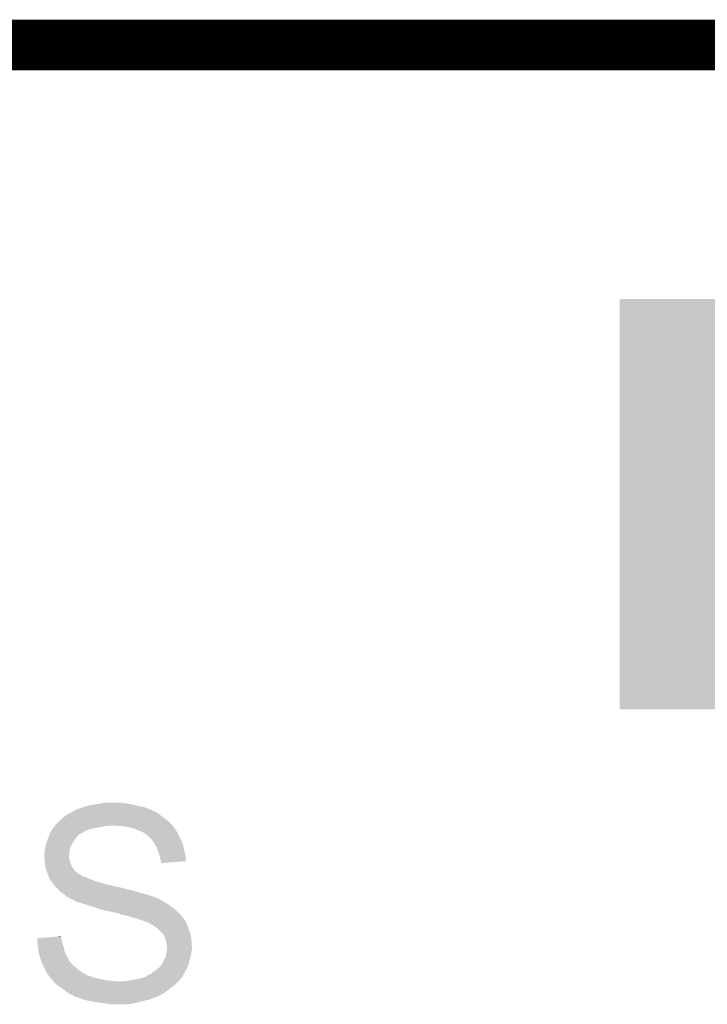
# Model space of a CAD drawing. Extents: x -9 to 122, y -9 to 65.
# Tile 298 of 308: x 102.73 to 106.17, y 59.7 to 64.63. Entities that reach past the tile are written whole.
import ezdxf

# ---------------------------------------------------------------- set-up
doc = ezdxf.new("R2010")
doc.units = 0
doc.layers.get('0').update_dxf_attribs({"linetype": 'CONTINUOUS'})
for name, color, linetype in [('CLICKER_4_FOR_R7FA4M2A_V100_GKO', 14, 'CONTINUOUS'), ('CLICKER_4_FOR_R7FA4M2A_V100_GTO', 12, 'CONTINUOUS'), ('CLICKER_4_FOR_R7FA4M2A_V100_GTS', 13, 'CONTINUOUS')]:
    doc.layers.add(name, color=color, linetype=linetype)

# ---------------------------------------------------------------- blocks, each defined once
blk = doc.blocks.new('RECTANGLE_203')
blk.add_solid([(0.44577, 1.02616), (0.44577, -1.02616), (-0.44577, 1.02616), (-0.44577, -1.02616)])

msp = doc.modelspace()

# ---------------------------------------------------------------- linework, layer by layer
at = {"layer": 'CLICKER_4_FOR_R7FA4M2A_V100_GKO', "const_width": 0.254}
msp.add_lwpolyline([(-4.83108, 64.50076), (117.96014, 64.50076)], dxfattribs=at)
at = {"layer": 'CLICKER_4_FOR_R7FA4M2A_V100_GTO'}
for points in [[(103.015208, 60.67552), (103.019866, 60.67806), (103.390704, 60.67552), (103.384608, 60.67806)], [(103.019866, 60.67806), (103.024944, 60.678062), (103.384608, 60.67806), (103.384602, 60.678062)], [(103.024944, 60.678062), (103.035102, 60.68314), (103.384602, 60.678062), (103.372412, 60.68314)], [(103.035102, 60.68314), (103.04272, 60.685678), (103.372412, 60.68314), (103.36632, 60.685678)], [(103.04272, 60.685678), (103.052866, 60.688218), (103.36632, 60.685678), (103.360222, 60.688218)], [(103.052866, 60.688218), (103.052882, 60.688222), (103.360222, 60.688218), (103.360204, 60.688222)], [(103.052882, 60.688222), (103.073202, 60.69584), (103.360204, 60.688222), (103.32466, 60.69584)], [(103.073202, 60.69584), (103.0986, 60.70092), (103.32466, 60.69584), (103.30434, 60.70092)], [(103.0986, 60.70092), (103.11511, 60.70346), (103.30434, 60.70092), (103.29418, 60.70346)], [(103.11511, 60.70346), (103.13162, 60.706), (103.29418, 60.70346), (103.27894, 60.706)], [(103.13162, 60.706), (103.14686, 60.70854), (103.27894, 60.706), (103.2637, 60.70854)], [(103.14686, 60.70854), (103.162102, 60.71108), (103.2637, 60.70854), (103.2383, 60.71108)], [(102.930958, 60.617098), (102.946202, 60.63234), (103.4796, 60.617098), (103.460006, 60.63234)], [(102.946202, 60.63234), (102.949588, 60.63488), (103.460006, 60.63234), (103.45674, 60.63488)], [(102.949588, 60.63488), (102.966522, 60.647582), (103.45674, 60.63488), (103.439804, 60.647582)], [(102.966522, 60.647582), (102.970752, 60.65012), (103.439804, 60.647582), (103.43642, 60.65012)], [(102.970752, 60.65012), (102.991916, 60.662818), (103.43642, 60.65012), (103.41864, 60.662818)], [(102.991916, 60.662818), (102.99192, 60.66282), (103.41864, 60.662818), (103.418638, 60.66282)], [(102.99192, 60.66282), (103.015204, 60.675518), (103.418638, 60.66282), (103.393244, 60.675518)], [(103.015204, 60.675518), (103.015208, 60.67552), (103.393244, 60.675518), (103.390704, 60.67552)], [(102.89088, 60.566298), (102.897934, 60.578998), (103.05542, 60.566298), (103.083358, 60.578998)], [(102.897934, 60.578998), (102.89794, 60.579006), (103.083358, 60.578998), (103.0834, 60.579006)], [(102.89794, 60.579006), (102.897962, 60.58154), (103.0834, 60.579006), (103.097336, 60.58154)], [(102.897962, 60.58154), (102.900484, 60.581548), (103.097336, 60.58154), (103.09738, 60.581548)], [(102.900484, 60.581548), (102.90556, 60.58916), (103.09738, 60.581548), (103.13924, 60.58916)], [(102.90556, 60.58916), (102.909624, 60.59424), (103.13924, 60.58916), (103.164638, 60.59424)], [(102.909624, 60.59424), (102.911656, 60.59678), (103.174798, 60.59424), (103.184958, 60.59678)], [(102.911656, 60.59678), (102.91572, 60.60186), (103.49992, 60.59678), (103.49484, 60.60186)], [(102.91572, 60.60186), (102.930958, 60.617098), (103.49484, 60.60186), (103.4796, 60.617098)], [(103.24338, 60.59424), (103.205282, 60.59678), (103.501698, 60.59424), (103.49992, 60.59678)], [(103.278938, 60.58916), (103.24338, 60.59424), (103.505254, 60.58916), (103.501698, 60.59424)], [(103.30688, 60.581542), (103.278938, 60.58916), (103.510586, 60.581542), (103.505254, 60.58916)], [(103.33228, 60.57138), (103.30688, 60.581542), (103.517698, 60.57138), (103.510586, 60.581542)], [(102.87254, 60.523118), (102.87508, 60.53074), (103.007158, 60.523118), (103.013254, 60.53074)], [(102.87508, 60.53074), (102.87711, 60.53582), (103.013254, 60.53074), (103.01732, 60.53582)], [(102.87711, 60.53582), (102.881174, 60.545978), (103.01732, 60.53582), (103.02494, 60.545978)], [(102.881174, 60.545978), (102.88422, 60.553596), (103.02494, 60.545978), (103.03256, 60.553596)], [(102.88422, 60.553596), (102.88524, 60.556142), (103.03256, 60.553596), (103.038918, 60.556142)], [(102.88524, 60.556142), (102.886648, 60.55868), (103.038918, 60.556142), (103.04526, 60.55868)], [(102.886648, 60.55868), (102.89088, 60.566298), (103.04526, 60.55868), (103.05542, 60.566298)], [(103.33229, 60.571376), (103.33228, 60.57138), (103.5177, 60.571376), (103.517698, 60.57138)], [(103.33822, 60.568834), (103.33229, 60.571376), (103.517706, 60.568834), (103.5177, 60.571376)], [(103.350058, 60.56376), (103.33822, 60.568834), (103.522778, 60.56376), (103.517706, 60.568834)], [(103.3543, 60.561216), (103.350058, 60.56376), (103.52532, 60.561216), (103.522778, 60.56376)], [(103.362758, 60.556142), (103.3543, 60.561216), (103.527012, 60.556142), (103.52532, 60.561216)], [(103.370374, 60.548526), (103.362758, 60.556142), (103.529552, 60.548526), (103.527012, 60.556142)], [(103.372914, 60.54852), (103.370374, 60.548526), (103.529554, 60.54852), (103.529552, 60.548526)], [(103.375458, 60.545978), (103.372914, 60.54852), (103.5304, 60.545978), (103.529554, 60.54852)], [(103.393238, 60.5282), (103.375458, 60.545978), (103.54056, 60.5282), (103.5304, 60.545978)], [(102.860564, 60.472318), (102.86238, 60.485018), (102.9843, 60.472318), (102.987472, 60.485018)], [(102.86238, 60.485018), (102.864072, 60.492638), (102.987472, 60.485018), (102.989378, 60.492638)], [(102.864072, 60.492638), (102.86746, 60.507878), (102.989378, 60.492638), (102.999538, 60.507878)], [(102.86746, 60.507878), (102.867462, 60.50788), (102.999538, 60.507878), (102.999538, 60.50788)], [(102.867462, 60.50788), (102.87254, 60.523118), (102.999538, 60.50788), (103.007158, 60.523118)], [(103.39324, 60.528198), (103.393238, 60.5282), (103.54056, 60.528198), (103.54056, 60.5282)], [(103.40848, 60.507882), (103.39324, 60.528198), (103.54959, 60.507882), (103.54056, 60.528198)], [(103.409894, 60.505338), (103.40848, 60.507882), (103.55072, 60.505338), (103.54959, 60.507882)], [(103.42118, 60.485022), (103.409894, 60.505338), (103.554784, 60.485022), (103.55072, 60.505338)], [(103.422874, 60.47994), (103.42118, 60.485022), (103.5558, 60.47994), (103.554784, 60.485022)], [(103.4288, 60.46216), (103.422874, 60.47994), (103.56065, 60.46216), (103.5558, 60.47994)], [(102.8573, 60.454542), (102.85984, 60.46724), (102.982324, 60.454542), (102.983734, 60.46724)], [(102.8573, 60.449458), (102.8573, 60.454542), (102.98176, 60.449458), (102.982324, 60.454542)], [(102.8573, 60.441838), (102.8573, 60.449458), (102.981762, 60.441838), (102.98176, 60.449458)], [(102.858318, 60.431676), (102.8573, 60.441838), (102.981762, 60.431676), (102.981762, 60.441838)], [(102.859588, 60.418978), (102.858318, 60.431676), (102.98684, 60.418978), (102.981762, 60.431676)], [(102.85984, 60.46724), (102.860564, 60.472318), (102.983734, 60.46724), (102.9843, 60.472318)], [(103.432612, 60.451998), (103.4288, 60.46216), (103.56342, 60.451998), (103.56065, 60.46216)], [(103.436418, 60.441842), (103.432612, 60.451998), (103.564196, 60.441842), (103.56342, 60.451998)], [(103.43896, 60.4266), (103.436418, 60.441842), (103.565358, 60.4266), (103.564196, 60.441842)], [(102.85984, 60.41644), (102.859588, 60.418978), (102.987348, 60.41644), (102.98684, 60.418978)], [(102.86097, 60.406278), (102.85984, 60.41644), (102.989382, 60.406278), (102.987348, 60.41644)], [(102.86238, 60.393582), (102.86097, 60.406278), (102.99573, 60.393582), (102.989382, 60.406278)], [(102.863016, 60.391042), (102.86238, 60.393582), (102.997, 60.391042), (102.99573, 60.393582)], [(102.866192, 60.37834), (102.863016, 60.391042), (103.00462, 60.37834), (102.997, 60.391042)], [(103.441498, 60.418982), (103.43896, 60.4266), (103.565938, 60.418982), (103.565358, 60.4266)], [(103.4415, 60.418978), (103.441498, 60.418982), (103.565938, 60.418978), (103.565938, 60.418982)], [(103.4415, 60.408844), (103.4415, 60.418978), (103.4415, 60.408844), (103.565938, 60.418978)], [(102.86746, 60.373262), (102.866192, 60.37834), (103.008856, 60.373262), (103.00462, 60.37834)], [(102.871816, 60.3631), (102.86746, 60.373262), (103.017328, 60.3631), (103.008856, 60.373262)], [(102.871816, 60.363096), (102.871816, 60.3631), (103.019866, 60.363096), (103.017328, 60.3631)], [(102.873992, 60.358018), (102.871816, 60.363096), (103.027482, 60.358018), (103.019866, 60.363096)], [(102.87508, 60.355478), (102.873992, 60.358018), (103.030024, 60.355478), (103.027482, 60.358018)], [(102.875928, 60.352938), (102.87508, 60.355478), (103.032564, 60.352938), (103.030024, 60.355478)], [(102.876774, 60.350398), (102.875928, 60.352938), (103.037642, 60.350398), (103.032564, 60.352938)], [(102.878468, 60.34532), (102.876774, 60.350398), (103.045262, 60.34532), (103.037642, 60.350398)], [(102.88016, 60.340242), (102.878468, 60.34532), (103.055418, 60.340242), (103.045262, 60.34532)], [(102.880162, 60.34024), (102.88016, 60.340242), (103.055422, 60.34024), (103.055418, 60.340242)], [(102.881432, 60.337698), (102.880162, 60.34024), (103.068122, 60.337698), (103.055422, 60.34024)], [(102.88524, 60.330082), (102.881432, 60.337698), (103.083358, 60.330082), (103.068122, 60.337698)], [(102.885242, 60.33008), (102.88524, 60.330082), (103.083362, 60.33008), (103.083358, 60.330082)], [(102.888628, 60.325), (102.885242, 60.33008), (103.098598, 60.325), (103.083362, 60.33008)], [(102.890316, 60.322466), (102.888628, 60.325), (103.104512, 60.322466), (103.098598, 60.325)], [(102.89032, 60.319924), (102.890316, 60.322466), (103.110446, 60.319924), (103.104512, 60.322466)], [(102.892228, 60.31738), (102.89032, 60.319924), (103.116382, 60.31738), (103.110446, 60.319924)], [(102.896038, 60.3123), (102.892228, 60.31738), (103.136698, 60.3123), (103.116382, 60.31738)], [(102.901752, 60.30468), (102.896038, 60.3123), (103.159562, 60.30468), (103.136698, 60.3123)], [(102.90556, 60.299602), (102.901752, 60.30468), (103.184952, 60.299602), (103.159562, 60.30468)], [(102.905562, 60.2996), (102.90556, 60.299602), (103.18496, 60.2996), (103.184952, 60.299602)], [(102.913182, 60.29198), (102.905562, 60.2996), (103.212902, 60.29198), (103.18496, 60.2996)], [(102.913184, 60.291978), (102.913182, 60.29198), (103.220522, 60.291978), (103.212902, 60.29198)], [(102.91572, 60.289442), (102.913184, 60.291978), (103.22814, 60.289442), (103.220522, 60.291978)], [(102.918262, 60.2869), (102.91572, 60.289442), (103.2383, 60.2869), (103.22814, 60.289442)], [(102.920804, 60.284358), (102.918262, 60.2869), (103.251, 60.284358), (103.2383, 60.2869)], [(102.925882, 60.27928), (102.920804, 60.284358), (103.26624, 60.27928), (103.251, 60.284358)], [(102.928422, 60.27674), (102.925882, 60.27928), (103.281482, 60.27674), (103.26624, 60.27928)], [(102.938578, 60.266582), (102.928422, 60.27674), (103.317036, 60.266582), (103.281482, 60.27674)], [(102.95636, 60.25388), (102.938578, 60.266582), (103.361492, 60.25388), (103.317036, 60.266582)], [(102.963984, 60.24626), (102.95636, 60.25388), (103.38816, 60.24626), (103.361492, 60.25388)], [(102.96906, 60.241184), (102.963984, 60.24626), (103.403388, 60.241184), (103.38816, 60.24626)], [(102.96907, 60.24118), (102.96906, 60.241184), (103.4034, 60.24118), (103.403388, 60.241184)], [(102.98176, 60.2361), (102.96907, 60.24118), (103.416096, 60.2361), (103.4034, 60.24118)], [(102.98854, 60.231016), (102.98176, 60.2361), (103.4288, 60.231016), (103.416096, 60.2361)], [(102.991914, 60.228484), (102.98854, 60.231016), (103.431338, 60.228484), (103.4288, 60.231016)], [(102.994456, 60.22848), (102.991914, 60.228484), (103.431342, 60.22848), (103.431338, 60.228484)], [(102.994462, 60.228478), (102.994456, 60.22848), (103.431344, 60.228478), (103.431342, 60.22848)], [(103.00462, 60.2234), (102.994462, 60.228478), (103.4415, 60.2234), (103.431344, 60.228478)], [(103.017318, 60.21578), (103.00462, 60.2234), (103.456738, 60.21578), (103.4415, 60.2234)], [(103.04526, 60.20816), (103.017318, 60.21578), (103.46893, 60.20816), (103.456738, 60.21578)], [(103.06177, 60.20308), (103.04526, 60.20816), (103.477058, 60.20308), (103.46893, 60.20816)], [(103.07828, 60.198), (103.06177, 60.20308), (103.483832, 60.198), (103.477058, 60.20308)], [(103.10876, 60.18784), (103.07828, 60.198), (103.497378, 60.18784), (103.483832, 60.198)], [(103.1367, 60.177682), (103.10876, 60.18784), (103.510922, 60.177682), (103.497378, 60.18784)], [(103.162098, 60.1726), (103.1367, 60.177682), (103.517698, 60.1726), (103.510922, 60.177682)], [(103.162106, 60.172598), (103.162098, 60.1726), (103.5177, 60.172598), (103.517698, 60.1726)], [(103.169718, 60.170062), (103.162106, 60.172598), (103.520238, 60.170062), (103.5177, 60.172598)], [(103.177336, 60.17006), (103.169718, 60.170062), (103.52024, 60.17006), (103.520238, 60.170062)], [(103.182418, 60.167522), (103.177336, 60.17006), (103.522778, 60.167522), (103.52024, 60.17006)], [(103.20782, 60.16244), (103.182418, 60.167522), (103.52786, 60.16244), (103.522778, 60.167522)], [(103.230678, 60.15736), (103.20782, 60.16244), (103.53294, 60.15736), (103.52786, 60.16244)], [(103.242536, 60.15228), (103.230678, 60.15736), (103.53802, 60.15228), (103.53294, 60.15736)], [(103.248458, 60.149742), (103.242536, 60.15228), (103.540242, 60.149742), (103.53802, 60.15228)], [(103.266238, 60.1472), (103.248458, 60.149742), (103.542464, 60.1472), (103.540242, 60.149742)], [(103.28402, 60.142122), (103.266238, 60.1472), (103.546906, 60.142122), (103.542464, 60.1472)], [(103.296718, 60.137042), (103.28402, 60.142122), (103.55135, 60.137042), (103.546906, 60.142122)], [(103.30942, 60.1345), (103.296718, 60.137042), (103.553574, 60.1345), (103.55135, 60.137042)], [(103.319578, 60.131962), (103.30942, 60.1345), (103.555794, 60.131962), (103.553574, 60.1345)], [(103.319594, 60.131954), (103.319578, 60.131962), (103.5558, 60.131954), (103.555794, 60.131962)], [(103.329736, 60.126882), (103.319594, 60.131954), (103.555808, 60.126882), (103.5558, 60.131954)], [(103.337356, 60.12688), (103.329736, 60.126882), (103.555808, 60.12688), (103.555808, 60.126882)], [(103.337366, 60.126876), (103.337356, 60.12688), (103.555808, 60.126876), (103.555808, 60.12688)], [(103.347516, 60.121802), (103.337366, 60.126876), (103.563412, 60.121802), (103.555808, 60.126876)], [(103.355118, 60.1218), (103.347516, 60.121802), (103.563414, 60.1218), (103.563412, 60.121802)], [(103.35512, 60.121794), (103.355118, 60.1218), (103.563422, 60.121794), (103.563414, 60.1218)], [(103.35514, 60.119276), (103.35512, 60.121794), (103.56443, 60.119276), (103.563422, 60.121794)], [(103.377998, 60.11164), (103.35514, 60.119276), (103.567484, 60.11164), (103.56443, 60.119276)], [(103.382444, 60.1091), (103.377998, 60.11164), (103.5685, 60.1091), (103.567484, 60.11164)], [(103.395782, 60.101478), (103.382444, 60.1091), (103.571768, 60.101478), (103.5685, 60.1091)], [(103.411018, 60.09132), (103.395782, 60.101478), (103.57612, 60.09132), (103.571768, 60.101478)], [(103.41102, 60.091318), (103.411018, 60.09132), (103.576122, 60.091318), (103.57612, 60.09132)], [(103.423716, 60.083702), (103.41102, 60.091318), (103.578978, 60.083702), (103.576122, 60.091318)], [(102.851802, 60.035436), (102.911504, 60.040516), (102.94366, 60.035436), (102.941122, 60.040516)], [(102.911504, 60.040516), (102.94112, 60.043036), (102.941122, 60.040516), (102.94112, 60.043036)], [(103.431338, 60.073542), (103.423716, 60.083702), (103.582788, 60.073542), (103.578978, 60.083702)], [(103.43515, 60.071), (103.431338, 60.073542), (103.58374, 60.071), (103.582788, 60.073542)], [(103.438956, 60.06846), (103.43515, 60.071), (103.584588, 60.06846), (103.58374, 60.071)], [(103.441494, 60.063394), (103.438956, 60.06846), (103.586276, 60.063394), (103.584588, 60.06846)], [(103.444032, 60.06338), (103.441494, 60.063394), (103.58628, 60.06338), (103.586276, 60.063394)], [(103.4542, 60.05068), (103.444032, 60.06338), (103.590514, 60.05068), (103.58628, 60.06338)], [(103.455472, 60.048138), (103.4542, 60.05068), (103.59136, 60.048138), (103.590514, 60.05068)], [(103.461818, 60.035442), (103.455472, 60.048138), (103.592516, 60.035442), (103.59136, 60.048138)], [(102.821742, 60.032878), (102.851802, 60.035436), (102.94366, 60.032878), (102.94366, 60.035436)], [(102.821922, 60.030358), (102.821742, 60.032878), (102.94366, 60.030358), (102.94366, 60.032878)], [(102.82283, 60.01766), (102.821922, 60.030358), (102.9462, 60.01766), (102.94366, 60.030358)], [(102.82428, 59.997338), (102.82283, 60.01766), (102.952008, 59.997338), (102.9462, 60.01766)], [(102.826626, 59.982102), (102.82428, 59.997338), (102.95636, 59.982102), (102.952008, 59.997338)], [(103.46436, 60.022742), (103.461818, 60.035442), (103.59367, 60.022742), (103.592516, 60.035442)], [(103.469438, 60.010044), (103.46436, 60.022742), (103.594824, 60.010044), (103.59367, 60.022742)], [(103.46944, 59.999884), (103.469438, 60.010044), (103.595748, 59.999884), (103.594824, 60.010044)], [(103.471978, 59.992262), (103.46944, 59.999884), (103.59644, 59.992262), (103.595748, 59.999884)], [(103.47198, 59.982102), (103.471978, 59.992262), (103.59644, 59.982102), (103.59644, 59.992262)], [(102.82936, 59.96432), (102.826626, 59.982102), (102.960312, 59.96432), (102.95636, 59.982102)], [(102.830632, 59.959238), (102.82936, 59.96432), (102.96144, 59.959238), (102.960312, 59.96432)], [(102.835076, 59.94146), (102.830632, 59.959238), (102.9716, 59.94146), (102.96144, 59.959238)], [(102.83698, 59.933842), (102.835076, 59.94146), (102.97541, 59.933842), (102.9716, 59.94146)], [(103.464362, 59.936382), (103.46563, 59.943998), (103.588818, 59.936382), (103.591358, 59.943998)], [(103.46563, 59.943998), (103.469016, 59.96432), (103.591358, 59.943998), (103.5939, 59.96432)], [(103.469016, 59.96432), (103.471556, 59.979558), (103.5939, 59.96432), (103.59644, 59.979558)], [(103.471556, 59.979558), (103.47198, 59.982102), (103.59644, 59.979558), (103.59644, 59.982102)], [(102.8416, 59.92114), (102.83698, 59.933842), (102.981762, 59.92114), (102.97541, 59.933842)], [(102.843448, 59.916058), (102.8416, 59.92114), (102.98684, 59.916058), (102.981762, 59.92114)], [(102.84714, 59.905902), (102.843448, 59.916058), (102.994462, 59.905902), (102.98684, 59.916058)], [(102.847142, 59.9059), (102.84714, 59.905902), (102.994462, 59.9059), (102.994462, 59.905902)], [(102.852222, 59.89574), (102.847142, 59.9059), (103.00462, 59.89574), (102.994462, 59.9059)], [(102.8573, 59.885582), (102.852222, 59.89574), (103.016812, 59.885582), (103.00462, 59.89574)], [(103.431342, 59.885582), (103.44192, 59.898278), (103.57231, 59.885582), (103.57866, 59.898278)], [(103.44192, 59.898278), (103.444038, 59.900818), (103.57866, 59.898278), (103.579224, 59.900818)], [(103.444038, 59.900818), (103.44912, 59.905904), (103.579224, 59.900818), (103.580354, 59.905904)], [(103.44912, 59.905904), (103.45166, 59.91352), (103.580354, 59.905904), (103.582046, 59.91352)], [(103.45166, 59.91352), (103.454706, 59.921138), (103.582046, 59.91352), (103.58374, 59.921138)], [(103.454706, 59.921138), (103.456742, 59.926222), (103.58374, 59.921138), (103.585434, 59.926222)], [(103.456742, 59.926222), (103.464362, 59.936382), (103.585434, 59.926222), (103.588818, 59.936382)], [(102.862378, 59.877964), (102.8573, 59.885582), (103.025954, 59.877964), (103.016812, 59.885582)], [(102.86492, 59.870342), (102.862378, 59.877964), (103.0351, 59.870342), (103.025954, 59.877964)], [(102.864922, 59.87034), (102.86492, 59.870342), (103.035102, 59.87034), (103.0351, 59.870342)], [(102.869998, 59.860184), (102.864922, 59.87034), (103.051354, 59.860184), (103.035102, 59.87034)], [(102.872534, 59.857646), (102.869998, 59.860184), (103.055414, 59.857646), (103.051354, 59.860184)], [(102.872536, 59.857642), (102.872534, 59.857646), (103.05542, 59.857642), (103.055414, 59.857646)], [(102.87254, 59.855106), (102.872536, 59.857642), (103.059986, 59.855106), (103.05542, 59.857642)], [(102.880672, 59.84494), (102.87254, 59.855106), (103.078286, 59.84494), (103.059986, 59.855106)], [(102.880674, 59.844938), (102.880672, 59.84494), (103.080824, 59.844938), (103.078286, 59.84494)], [(102.882704, 59.8424), (102.880674, 59.844938), (103.085904, 59.8424), (103.080824, 59.844938)], [(102.882706, 59.842398), (102.882704, 59.8424), (103.090984, 59.842398), (103.085904, 59.8424)], [(102.886768, 59.837318), (102.882706, 59.842398), (103.10368, 59.837318), (103.090984, 59.842398)], [(103.34497, 59.834778), (103.360224, 59.83986), (103.543098, 59.834778), (103.54818, 59.83986)], [(103.360224, 59.83986), (103.362764, 59.839862), (103.54818, 59.83986), (103.548182, 59.839862)], [(103.362764, 59.839862), (103.367824, 59.842394), (103.548182, 59.839862), (103.550714, 59.842394)], [(103.367824, 59.842394), (103.36784, 59.842402), (103.550714, 59.842394), (103.550714, 59.842402)], [(103.36784, 59.842402), (103.371216, 59.844934), (103.550714, 59.842402), (103.55072, 59.844934)], [(103.371216, 59.844934), (103.378, 59.85002), (103.55072, 59.844934), (103.553492, 59.85002)], [(103.378, 59.85002), (103.3907, 59.855102), (103.553492, 59.85002), (103.556264, 59.855102)], [(103.3907, 59.855102), (103.4034, 59.86526), (103.556264, 59.855102), (103.561804, 59.86526)], [(103.4034, 59.86526), (103.41483, 59.87288), (103.561804, 59.86526), (103.56596, 59.87288)], [(103.41483, 59.87288), (103.41864, 59.87542), (103.56596, 59.87288), (103.56723, 59.87542)], [(103.41864, 59.87542), (103.431342, 59.885582), (103.56723, 59.87542), (103.57231, 59.885582)], [(102.89083, 59.83224), (102.886768, 59.837318), (103.121458, 59.83224), (103.10368, 59.837318)], [(102.892862, 59.829698), (102.89083, 59.83224), (103.1329, 59.829698), (103.121458, 59.83224)], [(102.895148, 59.82716), (102.892862, 59.829698), (103.14432, 59.82716), (103.1329, 59.829698)], [(102.89972, 59.82208), (102.895148, 59.82716), (103.16972, 59.82208), (103.14432, 59.82716)], [(102.902006, 59.81954), (102.89972, 59.82208), (103.19766, 59.81954), (103.16972, 59.82208)], [(102.904292, 59.817), (102.902006, 59.81954), (103.230678, 59.817), (103.19766, 59.81954)], [(102.913436, 59.80684), (102.904292, 59.817), (103.5177, 59.80684), (103.52786, 59.817)], [(102.91572, 59.804302), (102.913436, 59.80684), (103.514738, 59.804302), (103.5177, 59.80684)], [(102.933864, 59.7916), (102.91572, 59.804302), (103.499922, 59.7916), (103.514738, 59.804302)], [(102.94112, 59.78652), (102.933864, 59.7916), (103.49339, 59.78652), (103.499922, 59.7916)], [(103.243382, 59.817), (103.256082, 59.81954), (103.52786, 59.817), (103.5304, 59.81954)], [(103.273862, 59.81954), (103.284022, 59.82208), (103.5304, 59.81954), (103.53294, 59.82208)], [(103.284022, 59.82208), (103.294182, 59.82462), (103.53294, 59.82208), (103.53497, 59.82462)], [(103.294182, 59.82462), (103.314498, 59.82716), (103.53497, 59.82462), (103.537002, 59.82716)], [(103.314498, 59.82716), (103.33736, 59.832242), (103.537002, 59.82716), (103.541068, 59.832242)], [(103.33736, 59.832242), (103.34497, 59.834778), (103.541068, 59.832242), (103.543098, 59.834778)], [(102.95745, 59.77382), (102.94112, 59.78652), (103.47706, 59.77382), (103.49339, 59.78652)], [(102.96398, 59.76874), (102.95745, 59.77382), (103.469802, 59.76874), (103.47706, 59.77382)], [(102.981758, 59.756042), (102.96398, 59.76874), (103.451662, 59.756042), (103.469802, 59.76874)], [(102.981764, 59.75604), (102.981758, 59.756042), (103.45166, 59.75604), (103.451662, 59.756042)], [(102.999536, 59.748422), (102.981764, 59.75604), (103.43769, 59.748422), (103.45166, 59.75604)], [(103.00462, 59.743342), (102.999536, 59.748422), (103.428374, 59.743342), (103.43769, 59.748422)], [(103.009696, 59.740802), (103.00462, 59.743342), (103.423716, 59.740802), (103.428374, 59.743342)], [(103.014776, 59.7408), (103.009696, 59.740802), (103.423714, 59.7408), (103.423716, 59.740802)], [(103.014794, 59.740794), (103.014776, 59.7408), (103.421174, 59.740794), (103.423714, 59.7408)], [(103.02189, 59.73826), (103.014794, 59.740794), (103.418634, 59.73826), (103.421174, 59.740794)], [(103.021896, 59.738258), (103.02189, 59.73826), (103.413556, 59.738258), (103.418634, 59.73826)], [(103.029002, 59.73572), (103.021896, 59.738258), (103.408478, 59.73572), (103.413556, 59.738258)], [(103.036116, 59.73318), (103.029002, 59.73572), (103.40086, 59.73318), (103.408478, 59.73572)], [(103.05034, 59.7281), (103.036116, 59.73318), (103.3907, 59.7281), (103.40086, 59.73318)], [(103.050348, 59.728098), (103.05034, 59.7281), (103.390698, 59.728098), (103.3907, 59.7281)], [(103.06812, 59.72302), (103.050348, 59.728098), (103.36784, 59.72302), (103.390698, 59.728098)], [(103.085898, 59.71794), (103.06812, 59.72302), (103.349212, 59.71794), (103.36784, 59.72302)], [(103.10368, 59.7154), (103.085898, 59.71794), (103.3399, 59.7154), (103.349212, 59.71794)], [(103.15702, 59.70778), (103.10368, 59.7154), (103.309418, 59.70778), (103.3399, 59.7154)], [(103.1748, 59.70524), (103.15702, 59.70778), (103.291638, 59.70524), (103.309418, 59.70778)], [(103.187498, 59.7027), (103.1748, 59.70524), (103.273858, 59.7027), (103.291638, 59.70524)]]:
    msp.add_solid(points, dxfattribs=at)

# ---------------------------------------------------------------- block references
at = {"layer": 'CLICKER_4_FOR_R7FA4M2A_V100_GTS'}
msp.add_blockref('RECTANGLE_203', (106.18216, 62.2046), dxfattribs=at)

doc.saveas('drawing.dxf')
